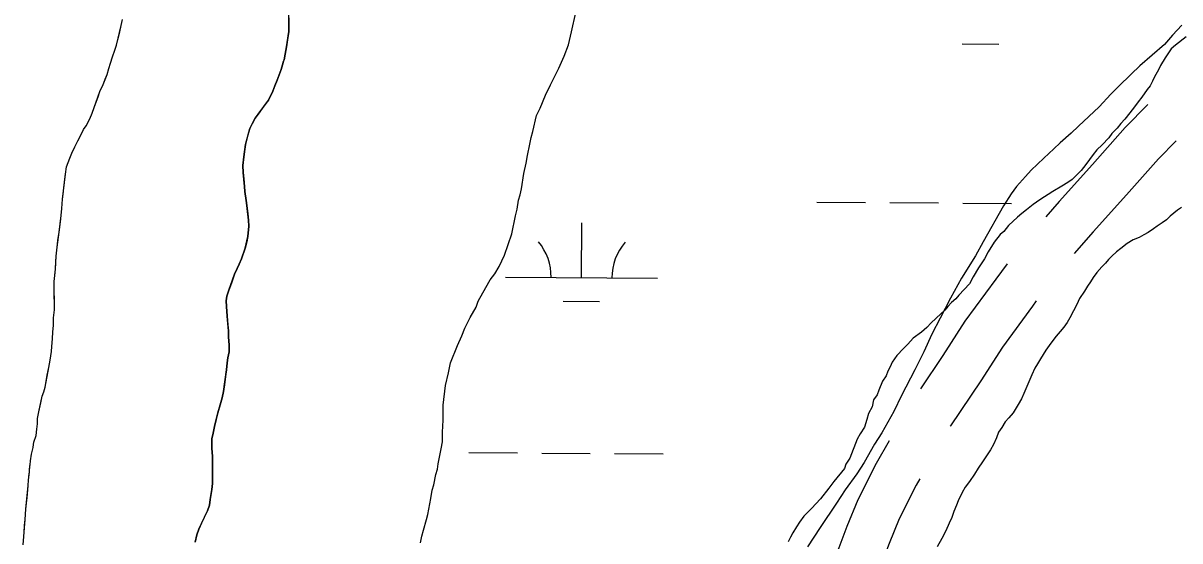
# Model space of a CAD drawing. Extents: x 3172231 to 3210228, y 940198 to 965780.
# Drawn here: x 3179432 to 3180193, y 962784 to 963124 of the extents above; entities that cross this region are included whole.
import ezdxf

# ---------------------------------------------------------------- set-up
doc = ezdxf.new("R2010")
doc.units = 0
for name, color, linetype in [('V-ROAD-CNTR', 7, 'Continuous'), ('V-SITE-VEGE', 7, 'Continuous'), ('V-TOPO-SHOR', 7, 'Continuous'), ('V-WETL-SWMP', 7, 'Continuous')]:
    doc.layers.add(name, color=color, linetype=linetype)

msp = doc.modelspace()

# ---------------------------------------------------------------- linework, layer by layer
at = {"layer": 'V-ROAD-CNTR'}
for points in [[(3180171.986, 963071.049), (3180156.992, 963055.8), (3180135.383, 963031.517), (3180113.53, 963007.22), (3180104.702, 962997.099)], [(3180190.579, 963047.169), (3180178.906, 963035.298), (3180157.741, 963011.515), (3180135.988, 962987.328), (3180123.509, 962973.021)], [(3180079.317, 962966.219), (3180071.813, 962956.271), (3180051.586, 962928.482), (3180036.921, 962905.91), (3180022.254, 962884.139)], [(3180098.501, 962941.835), (3180095.917, 962938.409), (3180076.31, 962911.47), (3180061.941, 962889.356), (3180042.044, 962859.821), (3180041.841, 962859.469)], [(3180001.667, 962849.865), (3179993.108, 962835.029), (3179981.073, 962811.205), (3179973.738, 962793.57), (3179968.479, 962779.682), (3179962.182, 962766.195), (3179958.885, 962759.63)], [(3180021.853, 962824.821), (3180019.51, 962820.759), (3180008.349, 962798.663), (3180001.622, 962782.494), (3179996.137, 962768.008), (3179989.184, 962753.115), (3179980.551, 962735.926), (3179979.582, 962734.313)]]:
    msp.add_lwpolyline(points, dxfattribs=at)
at = {"layer": 'V-SITE-VEGE'}
for points in [[(3179436.527, 962834.157), (3179436.725, 962836.658), (3179437.338, 962841.036), (3179438.575, 962845.417), (3179438.978, 962848.96), (3179440.424, 962853.341), (3179440.827, 962857.51), (3179441.442, 962861.051), (3179441.429, 962864.596), (3179442.251, 962868.977), (3179444.51, 962879.194), (3179445.542, 962882.115), (3179446.365, 962885.242), (3179448.825, 962898.171), (3179449.644, 962902.966), (3179450.459, 962908.596), (3179450.865, 962911.932), (3179451.268, 962916.933), (3179451.461, 962921.518), (3179451.864, 962925.688), (3179451.848, 962930.689), (3179452.456, 962936.108), (3179452.396, 962954.655), (3179453.203, 962962.786), (3179453.595, 962971.33), (3179454.201, 962977.167), (3179455.628, 962986.966), (3179456.841, 962998.013), (3179457.453, 963002.601), (3179457.85, 963008.644), (3179459.673, 963025.114), (3179460.492, 963029.909), (3179462.557, 963035.752), (3179464.007, 963039.088), (3179465.868, 963043.055), (3179471.666, 963054.534), (3179473.325, 963057.041), (3179475.811, 963061.632), (3179477.259, 963065.18), (3179478.705, 963068.936), (3179482.422, 963079.575), (3179484.493, 963084.167), (3179487.182, 963090.634), (3179488.21, 963094.597), (3179489.449, 963098.144), (3179490.686, 963102.316), (3179492.132, 963106.697), (3179493.371, 963110.035), (3179496.455, 963122.968), (3179497.276, 963126.927)], [(3179545.05, 962783.24), (3179546.285, 962788.036), (3179547.522, 962791.792), (3179553.111, 962803.896), (3179554.559, 962807.652), (3179554.962, 962811.404), (3179555.984, 962817.865), (3179556.388, 962821.828), (3179556.584, 962825.787), (3179556.539, 962839.75), (3179556.105, 962844.956), (3179556.087, 962851.209), (3179556.908, 962854.963), (3179557.727, 962859.341), (3179558.962, 962863.929), (3179559.99, 962868.309), (3179561.432, 962873.524), (3179562.878, 962878.111), (3179563.697, 962882.283), (3179565.737, 962896.668), (3179566.138, 962901.254), (3179566.546, 962904.383), (3179567.365, 962908.344), (3179567.353, 962912.718), (3179567.125, 962918.344), (3179567.113, 962922.305), (3179566.04, 962931.885), (3179565.604, 962938.14), (3179565.591, 962941.888), (3179565.997, 962945.015), (3179567.236, 962948.978), (3179570.953, 962959.409), (3179572.817, 962963.167), (3179574.058, 962966.087), (3179575.506, 962969.634), (3179577.986, 962976.52), (3179579.835, 962984.236), (3179580.439, 962990.907), (3179580.218, 962994.866), (3179578.932, 963006.322), (3179577.865, 963013.82), (3179577.644, 963017.154), (3179576.577, 963026.321), (3179576.354, 963030.902), (3179577.167, 963036.532), (3179578.185, 963044.663), (3179581.068, 963055.3), (3179582.516, 963058.222), (3179584.589, 963061.978), (3179586.457, 963064.694), (3179593.303, 963073.886), (3179596.203, 963079.729), (3179597.442, 963083.274), (3179599.097, 963087.034), (3179601.575, 963093.917), (3179602.607, 963097.046), (3179603.223, 963099.549), (3179603.637, 963100.383), (3179604.252, 963104.137), (3179605.278, 963108.933), (3179606.705, 963118.94), (3179606.658, 963133.319)], [(3180194.313, 963123.089), (3180188.167, 963116.476), (3180182.896, 963110.436), (3180166.534, 963096.379), (3180160.978, 963090.921), (3180152.495, 963082.88), (3180147.525, 963077.707), (3180139.91, 963069.368), (3180126.172, 963056.738), (3180121.492, 963052.144), (3180114.189, 963045.83), (3180110.095, 963041.808), (3180103.374, 963035.78), (3180095.184, 963027.738), (3180091.379, 963023.712), (3180085.521, 963017.099), (3180081.999, 963012.202)], [(3180081.999, 963012.202), (3180077.002, 963004.419), (3180063.454, 962980.769), (3180058.445, 962971.539), (3180049.323, 962956.834), (3180041.956, 962943.567), (3180035.171, 962930.583), (3180029.859, 962919.905), (3180024.538, 962908.358), (3180018.634, 962896.525), (3180009.784, 962879.79), (3180004.761, 962869.11), (3179996.808, 962855.266), (3179992.104, 962847.772), (3179985.325, 962835.658), (3179980.332, 962828.167), (3179972.699, 962817.798), (3179967.112, 962808.862), (3179956.243, 962793.017), (3179948.012, 962780.335)], [(3179431.9, 962781.628), (3179432.498, 962789.965), (3179433.305, 962798.305), (3179433.7, 962804.973), (3179435.318, 962820.607), (3179435.517, 962824.15), (3179436.123, 962829.571), (3179436.32, 962833.53), (3179436.527, 962834.157)]]:
    msp.add_lwpolyline(points, dxfattribs=at)
at = {"layer": 'V-TOPO-SHOR'}
for points in [[(3179436.527, 962834.157), (3179436.725, 962836.658), (3179437.338, 962841.036), (3179438.575, 962845.417), (3179438.775, 962847.502), (3179438.978, 962848.96), (3179440.424, 962853.341), (3179440.827, 962857.51), (3179441.442, 962861.053), (3179441.429, 962864.596), (3179442.251, 962868.977), (3179443.482, 962874.814), (3179444.51, 962879.194), (3179445.542, 962882.115), (3179446.365, 962885.242), (3179447.801, 962892.957), (3179448.825, 962898.171), (3179449.644, 962902.966), (3179450.459, 962908.596), (3179450.865, 962911.932), (3179451.266, 962916.933), (3179451.461, 962921.518), (3179451.864, 962925.688), (3179451.848, 962930.689), (3179452.456, 962936.108), (3179452.442, 962940.694), (3179452.425, 962945.277), (3179452.413, 962949.654), (3179452.396, 962954.655), (3179452.802, 962958.616), (3179453.203, 962962.786), (3179453.398, 962967.787), (3179453.595, 962971.33), (3179454.201, 962977.167), (3179454.811, 962981.545), (3179455.628, 962986.966), (3179456.034, 962990.301), (3179456.439, 962993.846), (3179456.843, 962998.013), (3179457.453, 963002.601), (3179457.85, 963008.644), (3179458.258, 963011.981), (3179458.661, 963016.15), (3179459.268, 963021.985), (3179459.673, 963025.114), (3179460.492, 963029.909), (3179462.557, 963035.752), (3179464.007, 963039.088), (3179465.868, 963043.055), (3179467.941, 963047.022), (3179469.802, 963050.778), (3179471.666, 963054.534), (3179473.325, 963057.041), (3179474.154, 963058.501), (3179475.811, 963061.632), (3179477.259, 963065.18), (3179478.705, 963068.936), (3179481.183, 963076.03), (3179482.422, 963079.575), (3179484.493, 963084.167), (3179485.941, 963087.714), (3179487.182, 963090.634), (3179488.21, 963094.597), (3179489.449, 963098.144), (3179490.686, 963102.316), (3179492.132, 963106.697), (3179493.371, 963110.035), (3179494.192, 963113.58), (3179495.427, 963118.794), (3179496.455, 963122.966), (3179497.276, 963126.927)], [(3179606.676, 963127.9), (3179606.693, 963122.691), (3179606.705, 963118.94), (3179605.89, 963113.518), (3179605.278, 963108.933), (3179604.252, 963104.137), (3179603.637, 963100.383), (3179603.223, 963099.549), (3179602.607, 963097.046), (3179601.575, 963093.917), (3179599.097, 963087.032), (3179597.442, 963083.276), (3179596.203, 963079.729), (3179593.303, 963073.886), (3179591.022, 963070.752), (3179589.154, 963068.245), (3179586.457, 963064.694), (3179584.589, 963061.978), (3179582.516, 963058.222), (3179581.068, 963055.3), (3179579.831, 963050.919), (3179578.185, 963044.663), (3179577.777, 963041.535), (3179577.169, 963036.532), (3179576.354, 963030.902), (3179576.577, 963026.321), (3179577.005, 963022.153), (3179577.646, 963017.154), (3179577.865, 963013.82), (3179578.504, 963009.445), (3179578.932, 963006.322), (3179579.788, 962999.031), (3179580.218, 962994.866), (3179580.439, 962990.907), (3179579.835, 962984.236), (3179579.012, 962980.689), (3179577.986, 962976.52), (3179575.506, 962969.634), (3179574.058, 962966.087), (3179572.817, 962963.167), (3179570.953, 962959.409), (3179568.889, 962953.568), (3179567.236, 962948.978), (3179565.997, 962945.015), (3179565.591, 962941.888), (3179565.604, 962938.138)], [(3180194.133, 963003.33), (3180191.43, 963001.446), (3180186.65, 962997.471), (3180184.155, 962995.171), (3180181.245, 962993.287), (3180178.126, 962990.985), (3180175.629, 962989.309), (3180172.096, 962986.796), (3180169.182, 962985.328), (3180166.272, 962983.444), (3180162.317, 962981.973), (3180158.365, 962979.667), (3180154.207, 962976.321), (3180151.299, 962974.019), (3180148.18, 962971.299), (3180146.103, 962969.001), (3180144.027, 962966.701), (3180141.534, 962964.193), (3180138.419, 962960.641), (3180135.931, 962957.299), (3180134.063, 962954.375), (3180132.197, 962951.452), (3180130.125, 962948.321), (3180127.014, 962943.516), (3180125.15, 962939.551), (3180123.08, 962935.377), (3180120.593, 962930.786), (3180118.728, 962927.652), (3180116.653, 962924.521), (3180114.163, 962921.803), (3180111.672, 962918.67), (3180109.389, 962915.952), (3180106.898, 962912.612), (3180104.824, 962909.478), (3180101.299, 962903.84), (3180099.227, 962900.5), (3180097.57, 962897.577), (3180095.499, 962893.195), (3180094.258, 962890.274), (3180092.188, 962885.683), (3180090.328, 962881.093), (3180088.671, 962877.544)], [(3179565.604, 962938.138), (3179566.04, 962931.885), (3179566.683, 962926.055), (3179567.113, 962922.305), (3179567.125, 962918.344), (3179567.353, 962912.718), (3179567.365, 962908.344), (3179566.546, 962904.381), (3179566.138, 962901.254), (3179565.737, 962896.668), (3179565.125, 962892.289), (3179564.309, 962886.662), (3179563.697, 962882.283), (3179562.878, 962878.111), (3179561.432, 962873.524), (3179559.99, 962868.309), (3179558.962, 962863.929), (3179557.727, 962859.341), (3179556.908, 962854.963), (3179556.087, 962851.209), (3179556.105, 962844.956), (3179556.539, 962839.75), (3179556.552, 962836.207), (3179556.568, 962830.997), (3179556.584, 962825.787), (3179556.388, 962821.828), (3179555.984, 962817.865), (3179554.962, 962811.404), (3179554.559, 962807.652), (3179553.111, 962803.896), (3179550.006, 962797.217), (3179547.522, 962791.792), (3179546.285, 962788.036), (3179545.05, 962783.24)], [(3180088.671, 962877.544), (3180086.601, 962873.788), (3180083.283, 962868.359), (3180080.377, 962865.014), (3180078.093, 962862.298), (3180075.812, 962858.747), (3180073.737, 962855.616), (3180072.291, 962851.86), (3180070.43, 962847.477), (3180068.357, 962843.93), (3180066.282, 962840.797), (3180063.172, 962836.203), (3180060.267, 962832.025), (3180057.779, 962828.058), (3180054.461, 962823.253), (3180051.764, 962819.495), (3180049.692, 962815.946), (3180046.998, 962810.519), (3180045.966, 962807.598), (3180044.314, 962803.425), (3180042.868, 962799.462), (3180041.213, 962795.706), (3180038.935, 962790.696), (3180036.242, 962785.687), (3180033.342, 962780.26)], [(3179431.9, 962781.628), (3179432.302, 962786.84), (3179432.498, 962789.965), (3179432.902, 962794.344), (3179433.305, 962798.305), (3179433.702, 962804.973), (3179434.106, 962808.934), (3179434.511, 962812.479), (3179435.318, 962820.607), (3179435.517, 962824.15), (3179435.92, 962828.111), (3179436.123, 962829.571), (3179436.121, 962830.614), (3179436.32, 962833.53), (3179436.527, 962834.157)]]:
    msp.add_lwpolyline(points, dxfattribs=at)
at = {"layer": 'V-WETL-SWMP'}
for p, q in [((3180049.756, 963110.763), (3180073.755, 963110.6)), ((3179954.201, 963006.771), (3179986.201, 963006.554)), ((3180002.2, 963006.445), (3180034.199, 963006.227)), ((3180050.199, 963006.118), (3180082.198, 963005.9)), ((3179799.268, 962957.083), (3179799.513, 962993.082)), ((3179749.269, 962957.423), (3179849.266, 962956.743)), ((3179787.163, 962941.734), (3179811.162, 962941.571)), ((3179725.075, 962842.154), (3179757.074, 962841.936)), ((3179773.074, 962841.827), (3179805.073, 962841.609)), ((3179821.073, 962841.5), (3179853.072, 962841.282))]:
    msp.add_line(p, q, dxfattribs=at)
for points in [[(3179706.935, 962844.68), (3179707.911, 962849.138), (3179707.89, 962855.572), (3179708.36, 962863.493), (3179708.328, 962873.391), (3179709.772, 962886.265), (3179711.725, 962894.685), (3179713.189, 962901.124), (3179717.608, 962912.522), (3179720.557, 962918.966), (3179722.521, 962923.921), (3179725.963, 962930.862), (3179729.901, 962937.803), (3179731.373, 962941.768), (3179734.325, 962947.221), (3179739.248, 962955.651), (3179742.205, 962959.62), (3179745.159, 962964.579), (3179748.6, 962972.014), (3179753.505, 962985.888), (3179755.942, 962997.775), (3179756.918, 963002.233), (3179757.889, 963008.175), (3179758.867, 963011.643), (3179759.845, 963015.606), (3179761.298, 963025.509), (3179762.761, 963032.443), (3179763.735, 963037.396), (3179765.196, 963044.824), (3179766.172, 963049.282), (3179767.149, 963053.245), (3179769.591, 963063.646), (3179772.05, 963068.604), (3179775.487, 963077.029), (3179778.93, 963083.969), (3179784.34, 963094.875), (3179787.779, 963102.805), (3179790.725, 963110.239), (3179792.678, 963118.659), (3179795.607, 963131.537)], [(3180197.06, 963115.493), (3180190.148, 963110.026), (3180187.187, 963107.542), (3180183.246, 963101.59), (3180180.292, 963096.631), (3180178.817, 963093.657), (3180176.356, 963089.195), (3180174.881, 963086.22), (3180173.405, 963083.246), (3180171.434, 963080.765), (3180167.985, 963075.804), (3180165.519, 963072.827), (3180163.056, 963069.354), (3180160.099, 963065.385), (3180156.647, 963061.415), (3180154.181, 963058.437), (3180151.716, 963055.46), (3180148.263, 963051.984), (3180146.292, 963049.008), (3180141.852, 963044.539), (3180138.399, 963041.064), (3180135.933, 963038.086), (3180131.004, 963031.636), (3180128.047, 963027.667), (3180125.087, 963024.688), (3180122.127, 963021.709), (3180119.164, 963019.72), (3180115.212, 963017.232), (3180109.284, 963013.749), (3180100.887, 963008.278), (3180096.442, 963005.294), (3180091.998, 963001.815), (3180089.037, 962999.331), (3180086.075, 962996.847), (3180080.153, 962991.383), (3180077.196, 962987.414), (3180074.727, 962985.427), (3180070.784, 962980.465), (3180066.845, 962974.018), (3180064.384, 962969.556), (3180060.444, 962963.604), (3180056.998, 962957.653)], [(3180056.998, 962957.653), (3180054.537, 962953.191), (3180047.632, 962945.745), (3180045.66, 962943.264), (3180042.698, 962940.78), (3180040.231, 962938.297), (3180038.259, 962935.816), (3180035.793, 962933.333), (3180029.377, 962927.374), (3180026.417, 962924.394), (3180022.962, 962921.414), (3180017.53, 962917.437), (3180014.078, 962913.466), (3180011.118, 962910.487), (3180006.678, 962906.018), (3180003.722, 962901.555), (3180002.247, 962898.58), (3180000.771, 962895.606), (3179999.791, 962892.633), (3179997.327, 962889.16), (3179994.872, 962883.213), (3179993.891, 962880.24), (3179991.427, 962876.768), (3179990.452, 962872.31), (3179987.991, 962867.848), (3179987.014, 962863.885), (3179985.545, 962858.931), (3179982.589, 962854.467), (3179980.621, 962850.996), (3179975.711, 962838.607), (3179973.249, 962834.64), (3179972.268, 962831.667), (3179965.366, 962823.231), (3179961.915, 962818.765), (3179956.493, 962811.819), (3179950.574, 962805.365), (3179945.641, 962800.4), (3179942.684, 962796.431), (3179940.713, 962793.455), (3179938.251, 962789.488), (3179936.776, 962786.513), (3179935.3, 962783.539)], [(3179693.274, 962782.768), (3179694.249, 962787.226), (3179695.226, 962791.188), (3179697.184, 962798.124), (3179698.163, 962801.592), (3179700.11, 962811.992), (3179701.082, 962817.439), (3179702.061, 962820.907), (3179703.524, 962827.841), (3179704.503, 962831.309), (3179704.987, 962834.775), (3179706.935, 962844.68)]]:
    msp.add_lwpolyline(points, dxfattribs=at)
for centre, start, end in [((3179744.029, 962957.934), 358.838166, 40.381824), ((3179854.512, 962957.182), 138.838162, 180.38182)]:
    msp.add_arc(centre, 35.246, start, end, dxfattribs=at)

doc.saveas('drawing.dxf')
